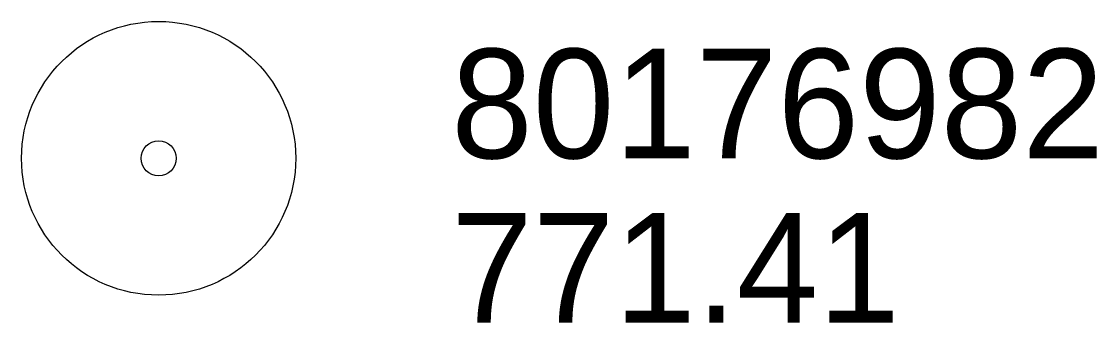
# Model space of a CAD drawing. Extents: x 591954 to 597000, y 198576 to 213500.
# Drawn here: x 596271.4 to 596330.2, y 204796.7 to 204813.2 of the extents above; entities that cross this region are included whole.
import ezdxf

# ---------------------------------------------------------------- set-up
doc = ezdxf.new("R2010")
doc.units = 0
doc.layers.add('Level 6', color=7, linetype='Continuous')

msp = doc.modelspace()

# ---------------------------------------------------------------- linework, layer by layer
at = {"layer": 'Level 6'}
for radius in [7.5, 7.5, 7.5, 0.96, 0.96, 0.96]:
    msp.add_circle((596278.927, 204805.73), radius, dxfattribs=at)

# ---------------------------------------------------------------- texts
for s, p in [('80176982', (596294.927, 204805.73)), ('80176982', (596294.927, 204805.73)), ('80176982', (596294.927, 204805.73)), ('771.41', (596294.927, 204796.73)), ('771.41', (596294.927, 204796.73)), ('771.41', (596294.927, 204796.73))]:
    msp.add_text(s, height=6, dxfattribs=at).set_placement(p)

doc.saveas('drawing.dxf')
